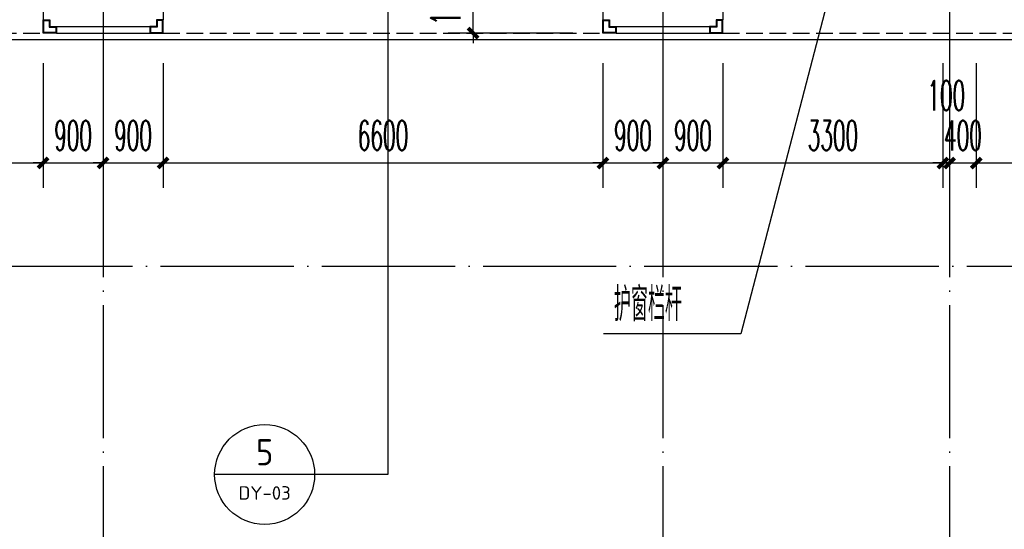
# Model space of a CAD drawing. Extents: x 1779708 to 7299578, y -1121471 to 88434.
# Tile 408 of 656: x 4607716 to 4622488, y -982288 to -974643. Entities that reach past the tile are written whole.
import ezdxf
from ezdxf.enums import TextEntityAlignment as Align

# ---------------------------------------------------------------- set-up
doc = ezdxf.new("R2010")
doc.units = 0
doc.header["$LTSCALE"] = 1000
doc.header["$MEASUREMENT"] = 0
doc.linetypes.add('DASH', pattern=[0.35, 0.25, -0.1])
doc.linetypes.add('DOTE', pattern=[2.42, 2, -0.2, 0.02, -0.2])
doc.layers.get('0').update_dxf_attribs({"linetype": 'CONTINUOUS'})
doc.layers.get('Defpoints').update_dxf_attribs({"linetype": 'CONTINUOUS'})
for name, color, linetype in [('DIM_IDEN', 3, 'CONTINUOUS'), ('DIM_LEAD', 3, 'CONTINUOUS'), ('DOTE', 1, 'DOTE'), ('PUB_DIM', 3, 'CONTINUOUS'), ('PUB_TEXT', 7, 'CONTINUOUS'), ('修改', 6, 'CONTINUOUS'), ('室外构件', 4, 'CONTINUOUS'), ('看线', 3, 'CONTINUOUS')]:
    doc.layers.add(name, color=color, linetype=linetype)
doc.styles.add('_TCH_DIM', font='SIMPLEX.shx', dxfattribs={"width": 0.7, "bigfont": 'GBCBIG.shx'})
doc.styles.add('_TCH_DIM_T3', font='SIMPLEX.shx', dxfattribs={"width": 0.494118, "bigfont": 'GBCBIG.shx'})
doc.styles.get("Standard").update_dxf_attribs({"font": 'GBENOR', "bigfont": 'GBCBIG'})
doc.dimstyles.new('_TCH_ARCH&&150', dxfattribs={"dimtxt": 446.25, "dimasz": 150, "dimexe": 375, "dimexo": 450, "dimgap": 189.375, "dimtad": 1, "dimdec": 0, "dimzin": 0, "dimdsep": 46, "dimtxsty": '_TCH_DIM_T3', "dimblk": 'ARCHTICK', "dimcen": 0.09, "dimdle": 225, "dimclrt": 7, "dimazin": 2, "dimtfac": 1, "dimtdec": 0, "dimtix": 1, "dimtmove": 2, "dimatfit": 3, "dimfxl": 250, "dimtolj": 1, "dimtzin": 0, "dimarcsym": 0})

# ---------------------------------------------------------------- blocks, each defined once
blk = doc.blocks.new('A$C159220C3')
at = {"layer": 'DOTE'}
for p, q in [((42800, 149200), (42800, 7200)), ((51200, 149200), (51200, 7200)), ((55500, 149200), (55500, 7200)), ((86800, 91700), (7200, 91700))]:
    blk.add_line(p, q, dxfattribs=at)
blk = doc.blocks.new('_ArchTick')
at = {"color": 0, "linetype": 'ByBlock', "const_width": 0.4}
blk.add_lwpolyline([(-0.5, -0.5), (0.5, 0.5)], dxfattribs=at)
blk = doc.blocks.new('*D6088')
at = {"layer": 'Defpoints', "color": 0, "transparency": 16777216}
for p in [(4614519, -973843), (4616467, -973843), (4616467, -974843)]:
    blk.add_point(p, dxfattribs=at)
at = {"layer": 'PUB_DIM', "color": 0, "lineweight": -2, "transparency": 16777216}
for p, q in [((4614519, -973843), (4614519, -973693)), ((4616017, -973843), (4614144, -973843)), ((4614519, -974843), (4614519, -973843)), ((4616017, -974843), (4614144, -974843)), ((4614519, -974843), (4614519, -974993))]:
    blk.add_line(p, q, dxfattribs=at)
at = {"layer": 'PUB_DIM', "color": 0, "lineweight": -2, "transparency": 16777216, "xscale": 150, "yscale": 150, "zscale": 150}
for p, rotation in [((4614519, -973843), 270), ((4614519, -974843), 90)]:
    blk.add_blockref('_ArchTick', p, dxfattribs=dict(at, rotation=rotation))
at = {"layer": 'PUB_DIM', "color": 7, "transparency": 16777216, "insert": (4614106, -974343), "char_height": 446.2, "attachment_point": 5, "rotation": 90, "style": '_TCH_DIM_T3'}
blk.add_mtext('\\A1;1000', dxfattribs=at)
blk = doc.blocks.new('*D6281')
at = {"layer": 'Defpoints', "color": 0, "transparency": 16777216}
for p in [(4622067, -974843), (4624867, -974843), (4624867, -976793)]:
    blk.add_point(p, dxfattribs=at)
at = {"layer": 'PUB_DIM', "color": 0, "lineweight": -2, "transparency": 16777216}
for p, q in [((4622067, -975293), (4622067, -977168)), ((4624867, -975293), (4624867, -977168)), ((4621842, -976793), (4625092, -976793))]:
    blk.add_line(p, q, dxfattribs=at)
at = {"layer": 'PUB_DIM', "color": 0, "lineweight": -2, "transparency": 16777216, "xscale": 150, "yscale": 150, "zscale": 150, "rotation": 180}
blk.add_blockref('_ArchTick', (4622067, -976793), dxfattribs=at)
at = {"layer": 'PUB_DIM', "color": 0, "lineweight": -2, "transparency": 16777216, "xscale": 150, "yscale": 150, "zscale": 150}
blk.add_blockref('_ArchTick', (4624867, -976793), dxfattribs=at)
at = {"layer": 'PUB_DIM', "color": 7, "transparency": 16777216, "insert": (4623467, -976381), "char_height": 446.2, "attachment_point": 5, "style": '_TCH_DIM_T3'}
blk.add_mtext('\\A1;2800', dxfattribs=at)
blk = doc.blocks.new('*D6282')
at = {"layer": 'Defpoints', "color": 0, "transparency": 16777216}
for p in [(4621667, -974843), (4622067, -974843), (4622067, -976793)]:
    blk.add_point(p, dxfattribs=at)
at = {"layer": 'PUB_DIM', "color": 0, "lineweight": -2, "transparency": 16777216}
for p, q in [((4621667, -975293), (4621667, -977168)), ((4622067, -975293), (4622067, -977168)), ((4621667, -976793), (4621517, -976793)), ((4621667, -976793), (4622067, -976793)), ((4622067, -976793), (4622217, -976793))]:
    blk.add_line(p, q, dxfattribs=at)
at = {"layer": 'PUB_DIM', "color": 0, "lineweight": -2, "transparency": 16777216, "xscale": 150, "yscale": 150, "zscale": 150}
blk.add_blockref('_ArchTick', (4621667, -976793), dxfattribs=at)
at = {"layer": 'PUB_DIM', "color": 0, "lineweight": -2, "transparency": 16777216, "xscale": 150, "yscale": 150, "zscale": 150, "rotation": 180}
blk.add_blockref('_ArchTick', (4622067, -976793), dxfattribs=at)
at = {"layer": 'PUB_DIM', "color": 7, "transparency": 16777216, "insert": (4621867, -976381), "char_height": 446.2, "attachment_point": 5, "style": '_TCH_DIM_T3'}
blk.add_mtext('\\A1;400', dxfattribs=at)
blk = doc.blocks.new('*D6283')
at = {"layer": 'Defpoints', "color": 0, "transparency": 16777216}
for p in [(4621567, -974843), (4621667, -974843), (4621667, -976793)]:
    blk.add_point(p, dxfattribs=at)
at = {"layer": 'PUB_DIM', "color": 0, "lineweight": -2, "transparency": 16777216}
for p, q in [((4621567, -975293), (4621567, -977168)), ((4621667, -975293), (4621667, -977168)), ((4621567, -976793), (4621417, -976793)), ((4621567, -976793), (4621667, -976793)), ((4621667, -976793), (4621817, -976793))]:
    blk.add_line(p, q, dxfattribs=at)
at = {"layer": 'PUB_DIM', "color": 0, "lineweight": -2, "transparency": 16777216, "xscale": 150, "yscale": 150, "zscale": 150}
blk.add_blockref('_ArchTick', (4621567, -976793), dxfattribs=at)
at = {"layer": 'PUB_DIM', "color": 0, "lineweight": -2, "transparency": 16777216, "xscale": 150, "yscale": 150, "zscale": 150, "rotation": 180}
blk.add_blockref('_ArchTick', (4621667, -976793), dxfattribs=at)
at = {"layer": 'PUB_DIM', "color": 7, "transparency": 16777216, "insert": (4621617, -975781), "char_height": 446.2, "attachment_point": 5, "style": '_TCH_DIM_T3'}
blk.add_mtext('\\A1;100', dxfattribs=at)
blk = doc.blocks.new('*D6284')
at = {"layer": 'Defpoints', "color": 0, "transparency": 16777216}
for p in [(4618267, -974843), (4621567, -974843), (4621567, -976793)]:
    blk.add_point(p, dxfattribs=at)
at = {"layer": 'PUB_DIM', "color": 0, "lineweight": -2, "transparency": 16777216}
for p, q in [((4618267, -975293), (4618267, -977168)), ((4621567, -975293), (4621567, -977168)), ((4618042, -976793), (4621792, -976793))]:
    blk.add_line(p, q, dxfattribs=at)
at = {"layer": 'PUB_DIM', "color": 0, "lineweight": -2, "transparency": 16777216, "xscale": 150, "yscale": 150, "zscale": 150, "rotation": 180}
blk.add_blockref('_ArchTick', (4618267, -976793), dxfattribs=at)
at = {"layer": 'PUB_DIM', "color": 0, "lineweight": -2, "transparency": 16777216, "xscale": 150, "yscale": 150, "zscale": 150}
blk.add_blockref('_ArchTick', (4621567, -976793), dxfattribs=at)
at = {"layer": 'PUB_DIM', "color": 7, "transparency": 16777216, "insert": (4619917, -976381), "char_height": 446.2, "attachment_point": 5, "style": '_TCH_DIM_T3'}
blk.add_mtext('\\A1;3300', dxfattribs=at)
blk = doc.blocks.new('*D6285')
at = {"layer": 'Defpoints', "color": 0, "transparency": 16777216}
for p in [(4617367, -974843), (4618267, -974843), (4618267, -976793)]:
    blk.add_point(p, dxfattribs=at)
at = {"layer": 'PUB_DIM', "color": 0, "lineweight": -2, "transparency": 16777216}
for p, q in [((4617367, -975293), (4617367, -977168)), ((4618267, -975293), (4618267, -977168)), ((4617367, -976793), (4617217, -976793)), ((4617367, -976793), (4618267, -976793)), ((4618267, -976793), (4618417, -976793))]:
    blk.add_line(p, q, dxfattribs=at)
at = {"layer": 'PUB_DIM', "color": 0, "lineweight": -2, "transparency": 16777216, "xscale": 150, "yscale": 150, "zscale": 150}
blk.add_blockref('_ArchTick', (4617367, -976793), dxfattribs=at)
at = {"layer": 'PUB_DIM', "color": 0, "lineweight": -2, "transparency": 16777216, "xscale": 150, "yscale": 150, "zscale": 150, "rotation": 180}
blk.add_blockref('_ArchTick', (4618267, -976793), dxfattribs=at)
at = {"layer": 'PUB_DIM', "color": 7, "transparency": 16777216, "insert": (4617817, -976381), "char_height": 446.2, "attachment_point": 5, "style": '_TCH_DIM_T3'}
blk.add_mtext('\\A1;900', dxfattribs=at)
blk = doc.blocks.new('*D6286')
at = {"layer": 'Defpoints', "color": 0, "transparency": 16777216}
for p in [(4616467, -974843), (4617367, -974843), (4617367, -976793)]:
    blk.add_point(p, dxfattribs=at)
at = {"layer": 'PUB_DIM', "color": 0, "lineweight": -2, "transparency": 16777216}
for p, q in [((4616467, -975293), (4616467, -977168)), ((4617367, -975293), (4617367, -977168)), ((4616467, -976793), (4616317, -976793)), ((4616467, -976793), (4617367, -976793)), ((4617367, -976793), (4617517, -976793))]:
    blk.add_line(p, q, dxfattribs=at)
at = {"layer": 'PUB_DIM', "color": 0, "lineweight": -2, "transparency": 16777216, "xscale": 150, "yscale": 150, "zscale": 150}
blk.add_blockref('_ArchTick', (4616467, -976793), dxfattribs=at)
at = {"layer": 'PUB_DIM', "color": 0, "lineweight": -2, "transparency": 16777216, "xscale": 150, "yscale": 150, "zscale": 150, "rotation": 180}
blk.add_blockref('_ArchTick', (4617367, -976793), dxfattribs=at)
at = {"layer": 'PUB_DIM', "color": 7, "transparency": 16777216, "insert": (4616917, -976381), "char_height": 446.2, "attachment_point": 5, "style": '_TCH_DIM_T3'}
blk.add_mtext('\\A1;900', dxfattribs=at)
blk = doc.blocks.new('*D6287')
at = {"layer": 'Defpoints', "color": 0, "transparency": 16777216}
for p in [(4609867, -974843), (4616467, -974843), (4616467, -976793)]:
    blk.add_point(p, dxfattribs=at)
at = {"layer": 'PUB_DIM', "color": 0, "lineweight": -2, "transparency": 16777216}
for p, q in [((4609867, -975293), (4609867, -977168)), ((4616467, -975293), (4616467, -977168)), ((4609642, -976793), (4616692, -976793))]:
    blk.add_line(p, q, dxfattribs=at)
at = {"layer": 'PUB_DIM', "color": 0, "lineweight": -2, "transparency": 16777216, "xscale": 150, "yscale": 150, "zscale": 150, "rotation": 180}
blk.add_blockref('_ArchTick', (4609867, -976793), dxfattribs=at)
at = {"layer": 'PUB_DIM', "color": 0, "lineweight": -2, "transparency": 16777216, "xscale": 150, "yscale": 150, "zscale": 150}
blk.add_blockref('_ArchTick', (4616467, -976793), dxfattribs=at)
at = {"layer": 'PUB_DIM', "color": 7, "transparency": 16777216, "insert": (4613167, -976381), "char_height": 446.2, "attachment_point": 5, "style": '_TCH_DIM_T3'}
blk.add_mtext('\\A1;6600', dxfattribs=at)
blk = doc.blocks.new('*D6288')
at = {"layer": 'Defpoints', "color": 0, "transparency": 16777216}
for p in [(4608967, -974843), (4609867, -974843), (4609867, -976793)]:
    blk.add_point(p, dxfattribs=at)
at = {"layer": 'PUB_DIM', "color": 0, "lineweight": -2, "transparency": 16777216}
for p, q in [((4608967, -975293), (4608967, -977168)), ((4609867, -975293), (4609867, -977168)), ((4608967, -976793), (4608817, -976793)), ((4608967, -976793), (4609867, -976793)), ((4609867, -976793), (4610017, -976793))]:
    blk.add_line(p, q, dxfattribs=at)
at = {"layer": 'PUB_DIM', "color": 0, "lineweight": -2, "transparency": 16777216, "xscale": 150, "yscale": 150, "zscale": 150}
blk.add_blockref('_ArchTick', (4608967, -976793), dxfattribs=at)
at = {"layer": 'PUB_DIM', "color": 0, "lineweight": -2, "transparency": 16777216, "xscale": 150, "yscale": 150, "zscale": 150, "rotation": 180}
blk.add_blockref('_ArchTick', (4609867, -976793), dxfattribs=at)
at = {"layer": 'PUB_DIM', "color": 7, "transparency": 16777216, "insert": (4609417, -976381), "char_height": 446.2, "attachment_point": 5, "style": '_TCH_DIM_T3'}
blk.add_mtext('\\A1;900', dxfattribs=at)
blk = doc.blocks.new('*D6289')
at = {"layer": 'Defpoints', "color": 0, "transparency": 16777216}
for p in [(4608067, -974843), (4608967, -974843), (4608967, -976793)]:
    blk.add_point(p, dxfattribs=at)
at = {"layer": 'PUB_DIM', "color": 0, "lineweight": -2, "transparency": 16777216}
for p, q in [((4608067, -975293), (4608067, -977168)), ((4608967, -975293), (4608967, -977168)), ((4608067, -976793), (4607917, -976793)), ((4608067, -976793), (4608967, -976793)), ((4608967, -976793), (4609117, -976793))]:
    blk.add_line(p, q, dxfattribs=at)
at = {"layer": 'PUB_DIM', "color": 0, "lineweight": -2, "transparency": 16777216, "xscale": 150, "yscale": 150, "zscale": 150}
blk.add_blockref('_ArchTick', (4608067, -976793), dxfattribs=at)
at = {"layer": 'PUB_DIM', "color": 0, "lineweight": -2, "transparency": 16777216, "xscale": 150, "yscale": 150, "zscale": 150, "rotation": 180}
blk.add_blockref('_ArchTick', (4608967, -976793), dxfattribs=at)
at = {"layer": 'PUB_DIM', "color": 7, "transparency": 16777216, "insert": (4608517, -976381), "char_height": 446.2, "attachment_point": 5, "style": '_TCH_DIM_T3'}
blk.add_mtext('\\A1;900', dxfattribs=at)
blk = doc.blocks.new('*D6290')
at = {"layer": 'Defpoints', "color": 0, "transparency": 16777216}
for p in [(4601467, -974843), (4608067, -974843), (4608067, -976793)]:
    blk.add_point(p, dxfattribs=at)
at = {"layer": 'PUB_DIM', "color": 0, "lineweight": -2, "transparency": 16777216}
for p, q in [((4601467, -975293), (4601467, -977168)), ((4608067, -975293), (4608067, -977168)), ((4601242, -976793), (4608292, -976793))]:
    blk.add_line(p, q, dxfattribs=at)
at = {"layer": 'PUB_DIM', "color": 0, "lineweight": -2, "transparency": 16777216, "xscale": 150, "yscale": 150, "zscale": 150, "rotation": 180}
blk.add_blockref('_ArchTick', (4601467, -976793), dxfattribs=at)
at = {"layer": 'PUB_DIM', "color": 0, "lineweight": -2, "transparency": 16777216, "xscale": 150, "yscale": 150, "zscale": 150}
blk.add_blockref('_ArchTick', (4608067, -976793), dxfattribs=at)
at = {"layer": 'PUB_DIM', "color": 7, "transparency": 16777216, "insert": (4604767, -976381), "char_height": 446.2, "attachment_point": 5, "style": '_TCH_DIM_T3'}
blk.add_mtext('\\A1;6600', dxfattribs=at)

msp = doc.modelspace()

# ---------------------------------------------------------------- linework, layer by layer
at = {"layer": 'DIM_IDEN'}
for p, q in [((4613238.5, -973493.3), (4613238.5, -981466.5)), ((4612140.9, -981466.5), (4610640.9, -981466.5)), ((4613238.5, -981466.5), (4612140.9, -981466.5))]:
    msp.add_line(p, q, dxfattribs=at)
msp.add_circle((4611390.9, -981466.5), 750, dxfattribs=at)
at = {"layer": 'DIM_LEAD'}
for p, q in [((4620057.9, -973513.3), (4618533.9, -979356.5)), ((4618533.9, -979356.5), (4616473.1, -979356.5))]:
    msp.add_line(p, q, dxfattribs=at)
at = {"layer": '室外构件'}
for points in [[(4608067.1, -974143.3), (4608067.1, -974643.3)], [(4609867.1, -974143.3), (4609867.1, -974643.3)], [(4616467.1, -974143.3), (4616467.1, -974643.3)], [(4618267.1, -974143.3), (4618267.1, -974643.3)], [(4608067.1, -974643.3), (4608167.1, -974643.3), (4608167.1, -974743.3), (4608267.1, -974743.3), (4608267.1, -974843.3), (4608067.1, -974843.3), (4608067.1, -974643.3)], [(4609867.1, -974643.3), (4609767.1, -974643.3), (4609767.1, -974743.3), (4609667.1, -974743.3), (4609667.1, -974843.3), (4609867.1, -974843.3), (4609867.1, -974643.3)], [(4616467.1, -974643.3), (4616567.1, -974643.3), (4616567.1, -974743.3), (4616667.1, -974743.3), (4616667.1, -974843.3), (4616467.1, -974843.3), (4616467.1, -974643.3)], [(4618267.1, -974643.3), (4618167.1, -974643.3), (4618167.1, -974743.3), (4618067.1, -974743.3), (4618067.1, -974843.3), (4618267.1, -974843.3), (4618267.1, -974643.3)], [(4608267.1, -974743.3), (4609667.1, -974743.3)], [(4616667.1, -974743.3), (4618067.1, -974743.3)], [(4608267.1, -974843.3), (4609667.1, -974843.3)], [(4616667.1, -974843.3), (4618067.1, -974843.3)]]:
    msp.add_lwpolyline(points, dxfattribs=at)
for points in [[(4608077.1, -974653.3), (4608157.1, -974653.3), (4608157.1, -974753.3), (4608257.1, -974753.3), (4608257.1, -974833.3), (4608077.1, -974833.3)], [(4609857.1, -974653.3), (4609777.1, -974653.3), (4609777.1, -974753.3), (4609677.1, -974753.3), (4609677.1, -974833.3), (4609857.1, -974833.3)], [(4616477.1, -974653.3), (4616557.1, -974653.3), (4616557.1, -974753.3), (4616657.1, -974753.3), (4616657.1, -974833.3), (4616477.1, -974833.3)], [(4618257.1, -974653.3), (4618177.1, -974653.3), (4618177.1, -974753.3), (4618077.1, -974753.3), (4618077.1, -974833.3), (4618257.1, -974833.3)]]:
    msp.add_lwpolyline(points, close=True, dxfattribs=at)
at = {"layer": '看线', "color": 190, "linetype": 'DASH'}
for p, q in [((4601467.1, -974843.3), (4608067.1, -974843.3)), ((4609867.1, -974843.3), (4616467.1, -974843.3)), ((4618267.1, -974843.3), (4624867.1, -974843.3))]:
    msp.add_line(p, q, dxfattribs=at)
at = {"layer": '看线', "color": 190}
msp.add_lwpolyline([(4641667.1, -974843.3), (4641667.1, -974943.3), (4575267.1, -974943.3), (4575267.1, -949243.3), (4575367.1, -949243.3)], dxfattribs=at)

# ---------------------------------------------------------------- block references
at = {"layer": '修改'}
msp.add_blockref('A$C159220C3', (4566167.1, -1070043.3), dxfattribs=at)

# ---------------------------------------------------------------- texts
at = {"layer": 'PUB_TEXT', "color": 7, "style": '_TCH_DIM', "width": 0.7}
msp.add_text('护窗栏杆', height=506.38, dxfattribs=at).set_placement((4616630.6, -979165.4))
at = {"layer": 'PUB_TEXT', "color": 7}
for s, height, width, p, p2 in [('5', 391.8, 0.996601, (4611261.5, -981327.7), (4611520.4, -981327.7)), ('DY-03', 201.97, 1.022865, (4610999.6, -981843.6), (4611782.3, -981843.6))]:
    msp.add_text(s, height=height, dxfattribs=dict(at, width=width)).set_placement(p, p2, align=Align.FIT)

# ---------------------------------------------------------------- dimensions: what is measured, and where the dimension line sits
at = {"layer": 'PUB_DIM'}
for p1, p2, distance, picture, middle in [((4616467.1, -974843.3), (4616467.1, -973843.3), 1948.2, '*D6088', (4614106.4, -974343.3)), ((4601467.1, -974843.3), (4608067.1, -974843.3), -1950, '*D6290', (4604767.1, -976380.8)), ((4608067.1, -974843.3), (4608967.1, -974843.3), -1950, '*D6289', (4608517.1, -976380.8)), ((4608967.1, -974843.3), (4609867.1, -974843.3), -1950, '*D6288', (4609417.1, -976380.8)), ((4609867.1, -974843.3), (4616467.1, -974843.3), -1950, '*D6287', (4613167.1, -976380.8)), ((4616467.1, -974843.3), (4617367.1, -974843.3), -1950, '*D6286', (4616917.1, -976380.8)), ((4617367.1, -974843.3), (4618267.1, -974843.3), -1950, '*D6285', (4617817.1, -976380.8)), ((4618267.1, -974843.3), (4621567.1, -974843.3), -1950, '*D6284', (4619917.1, -976380.8)), ((4621667.1, -974843.3), (4622067.1, -974843.3), -1950, '*D6282', (4621867.1, -976380.8)), ((4622067.1, -974843.3), (4624867.1, -974843.3), -1950, '*D6281', (4623467.1, -976380.8))]:
    dim = msp.add_aligned_dim(p1=p1, p2=p2, distance=distance, dimstyle='_TCH_ARCH&&150', dxfattribs=at)
    dim.commit()
    dim.dimension.update_dxf_attribs({"geometry": picture, "text_midpoint": middle})
dim = msp.add_linear_dim(base=(4621667.1, -976793.3), p1=(4621567.1, -974843.3), p2=(4621667.1, -974843.3), angle=0, dimstyle='_TCH_ARCH&&150', dxfattribs=at)
dim.commit()
dim.dimension.update_dxf_attribs({"geometry": '*D6283', "text_midpoint": (4621617.1, -975780.8), "dimtype": 161})

doc.saveas('drawing.dxf')
